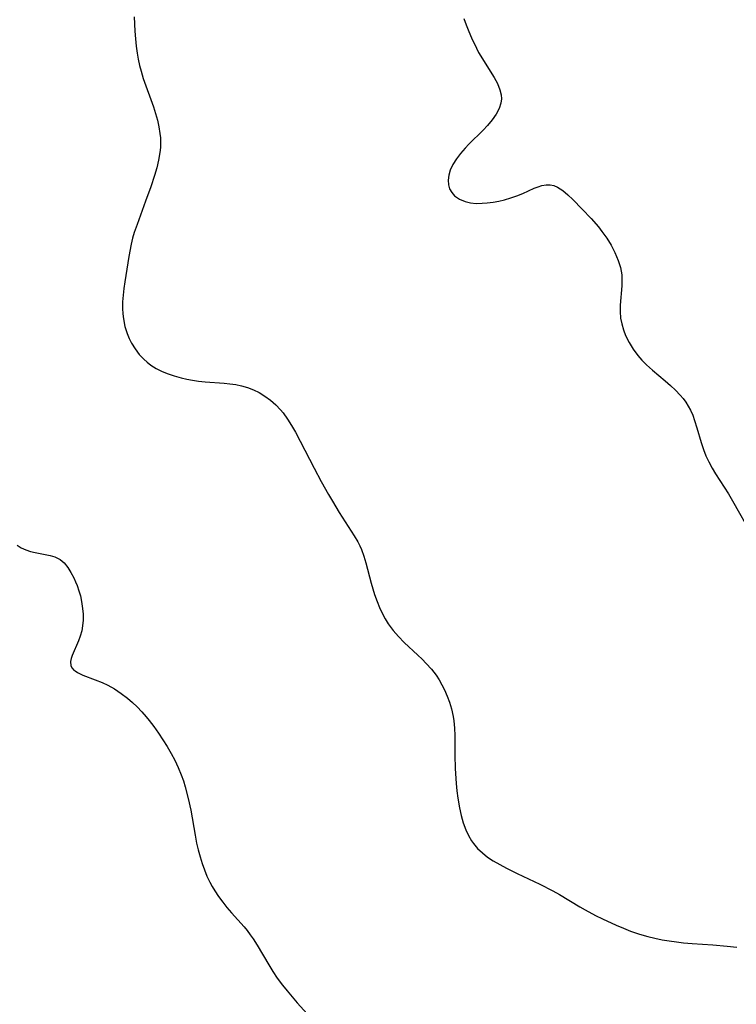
# Model space of a CAD drawing. Header units: metres. Extents: x 1073367 to 1082519, y 1569854 to 1574957.
# Tile 991 of 1056: x 1079568 to 1079731, y 1574178 to 1574401. Entities that reach past the tile are written whole.
import ezdxf

# ---------------------------------------------------------------- set-up
doc = ezdxf.new("R2010")
doc.units = ezdxf.units.M
doc.layers.add('CGG_CurvaNivelLidar_v1', color=253, linetype='Continuous', lineweight=30)

msp = doc.modelspace()

# ---------------------------------------------------------------- linework, layer by layer
at = {"layer": 'CGG_CurvaNivelLidar_v1'}
for p, q in [((1079593.8544, 1574402.0357, 82), (1079594.0048, 1574398.7626, 82)), ((1079668.6389, 1574401.6692, 82.5), (1079669.1851, 1574400.1898, 82.5)), ((1079594.0048, 1574398.7626, 82), (1079594.1367, 1574397.0594, 82)), ((1079669.1851, 1574400.1898, 82.5), (1079669.7725, 1574398.7218, 82.5)), ((1079669.7725, 1574398.7218, 82.5), (1079670.3988, 1574397.271, 82.5)), ((1079594.1367, 1574397.0594, 82), (1079594.3072, 1574395.4207, 82)), ((1079670.3988, 1574397.271, 82.5), (1079671.538, 1574394.8961, 82.5)), ((1079594.3072, 1574395.4207, 82), (1079594.5291, 1574393.7912, 82)), ((1079594.5291, 1574393.7912, 82), (1079594.7684, 1574392.405, 82)), ((1079671.538, 1574394.8961, 82.5), (1079672.036, 1574393.9669, 82.5)), ((1079672.036, 1574393.9669, 82.5), (1079672.8927, 1574392.5131, 82.5)), ((1079594.7684, 1574392.405, 82), (1079595.0597, 1574391.0329, 82)), ((1079672.8927, 1574392.5131, 82.5), (1079674.6652, 1574389.7276, 82.5)), ((1079595.0597, 1574391.0329, 82), (1079595.4108, 1574389.6788, 82)), ((1079595.4108, 1574389.6788, 82), (1079595.9227, 1574388.0566, 82)), ((1079674.6652, 1574389.7276, 82.5), (1079675.5384, 1574388.2965, 82.5)), ((1079595.9227, 1574388.0566, 82), (1079598.2419, 1574381.6354, 82)), ((1079675.5384, 1574388.2965, 82.5), (1079676.2935, 1574386.881, 82.5)), ((1079676.2935, 1574386.881, 82.5), (1079676.8626, 1574385.4734, 82.5)), ((1079676.8626, 1574385.4734, 82.5), (1079677.1346, 1574384.3103, 82.5)), ((1079677.1861, 1574383.4221, 82.5), (1079677.0761, 1574382.4825, 82.5)), ((1079677.1346, 1574384.3103, 82.5), (1079677.1861, 1574383.4221, 82.5)), ((1079598.2419, 1574381.6354, 82), (1079598.7162, 1574380.1361, 82)), ((1079676.6773, 1574381.2436, 82.5), (1079675.9867, 1574379.9335, 82.5)), ((1079677.0761, 1574382.4825, 82.5), (1079676.6773, 1574381.2436, 82.5)), ((1079598.7162, 1574380.1361, 82), (1079599.1292, 1574378.6282, 82)), ((1079599.1292, 1574378.6282, 82), (1079599.4651, 1574377.1129, 82)), ((1079675.0913, 1574378.6503, 82.5), (1079674.0435, 1574377.3938, 82.5)), ((1079675.9867, 1574379.9335, 82.5), (1079675.0913, 1574378.6503, 82.5)), ((1079599.4651, 1574377.1129, 82), (1079599.7036, 1574375.5907, 82)), ((1079673.0378, 1574376.317, 82.5), (1079669.8349, 1574373.1272, 82.5)), ((1079674.0435, 1574377.3938, 82.5), (1079673.0378, 1574376.317, 82.5)), ((1079599.7036, 1574375.5907, 82), (1079599.7982, 1574374.5601, 82)), ((1079599.7982, 1574374.5601, 82), (1079599.8352, 1574373.5285, 82)), ((1079599.807, 1574372.3975, 82), (1079599.7053, 1574371.27, 82)), ((1079599.8352, 1574373.5285, 82), (1079599.807, 1574372.3975, 82)), ((1079668.9901, 1574372.2473, 82.5), (1079667.942, 1574371.041, 82.5)), ((1079669.8349, 1574373.1272, 82.5), (1079668.9901, 1574372.2473, 82.5)), ((1079599.4056, 1574369.5232, 82), (1079598.9745, 1574367.7865, 82)), ((1079599.7053, 1574371.27, 82), (1079599.4056, 1574369.5232, 82)), ((1079667.0059, 1574369.795, 82.5), (1079666.212, 1574368.5213, 82.5)), ((1079667.942, 1574371.041, 82.5), (1079667.0059, 1574369.795, 82.5)), ((1079598.9745, 1574367.7865, 82), (1079598.4566, 1574366.0547, 82)), ((1079665.6002, 1574367.2318, 82.5), (1079665.248, 1574366.0925, 82.5)), ((1079666.212, 1574368.5213, 82.5), (1079665.6002, 1574367.2318, 82.5)), ((1079598.4566, 1574366.0547, 82), (1079597.6096, 1574363.4956, 82)), ((1079665.248, 1574366.0925, 82.5), (1079665.0955, 1574364.9756, 82.5)), ((1079665.0955, 1574364.9756, 82.5), (1079665.1697, 1574363.908, 82.5)), ((1079597.6096, 1574363.4956, 82), (1079596.4517, 1574360.2107, 82)), ((1079665.1697, 1574363.908, 82.5), (1079665.4541, 1574363.0049, 82.5)), ((1079665.4541, 1574363.0049, 82.5), (1079665.9279, 1574362.1821, 82.5)), ((1079682.0784, 1574361.9781, 82.5), (1079684.6498, 1574363.1342, 82.5)), ((1079684.6498, 1574363.1342, 82.5), (1079685.5412, 1574363.5028, 82.5)), ((1079685.5412, 1574363.5028, 82.5), (1079686.4137, 1574363.7842, 82.5)), ((1079686.4137, 1574363.7842, 82.5), (1079687.3341, 1574363.9428, 82.5)), ((1079687.3341, 1574363.9428, 82.5), (1079688.2448, 1574363.929, 82.5)), ((1079688.2448, 1574363.929, 82.5), (1079689.0813, 1574363.7409, 82.5)), ((1079689.0813, 1574363.7409, 82.5), (1079689.895, 1574363.3991, 82.5)), ((1079689.895, 1574363.3991, 82.5), (1079691.1223, 1574362.6148, 82.5)), ((1079691.1223, 1574362.6148, 82.5), (1079692.2673, 1574361.6711, 82.5)), ((1079665.9279, 1574362.1821, 82.5), (1079666.5697, 1574361.458, 82.5)), ((1079666.5697, 1574361.458, 82.5), (1079667.6723, 1574360.6674, 82.5)), ((1079667.6723, 1574360.6674, 82.5), (1079668.9911, 1574360.1117, 82.5)), ((1079675.3073, 1574359.9866, 82.5), (1079676.6203, 1574360.228, 82.5)), ((1079676.6203, 1574360.228, 82.5), (1079677.9255, 1574360.5332, 82.5)), ((1079677.9255, 1574360.5332, 82.5), (1079679.3297, 1574360.9372, 82.5)), ((1079679.3297, 1574360.9372, 82.5), (1079680.6929, 1574361.4107, 82.5)), ((1079680.6929, 1574361.4107, 82.5), (1079682.0784, 1574361.9781, 82.5)), ((1079692.2673, 1574361.6711, 82.5), (1079693.4155, 1574360.5934, 82.5)), ((1079693.4155, 1574360.5934, 82.5), (1079695.5669, 1574358.4085, 82.5)), ((1079596.4517, 1574360.2107, 82), (1079594.5039, 1574354.9356, 82)), ((1079668.9911, 1574360.1117, 82.5), (1079670.2036, 1574359.8413, 82.5)), ((1079670.2036, 1574359.8413, 82.5), (1079671.4991, 1574359.7203, 82.5)), ((1079671.4991, 1574359.7203, 82.5), (1079672.8519, 1574359.7263, 82.5)), ((1079672.8519, 1574359.7263, 82.5), (1079673.9995, 1574359.8142, 82.5)), ((1079673.9995, 1574359.8142, 82.5), (1079675.3073, 1574359.9866, 82.5)), ((1079695.5669, 1574358.4085, 82.5), (1079697.5535, 1574356.2901, 82.5)), ((1079697.5535, 1574356.2901, 82.5), (1079699.2155, 1574354.3894, 82.5)), ((1079594.5039, 1574354.9356, 82), (1079593.8863, 1574353.1272, 82)), ((1079699.2155, 1574354.3894, 82.5), (1079700.0264, 1574353.3617, 82.5)), ((1079593.5093, 1574351.8157, 82), (1079593.1843, 1574350.4883, 82)), ((1079593.8863, 1574353.1272, 82), (1079593.5093, 1574351.8157, 82)), ((1079700.0264, 1574353.3617, 82.5), (1079701.106, 1574351.8261, 82.5)), ((1079701.106, 1574351.8261, 82.5), (1079702.079, 1574350.2355, 82.5)), ((1079593.1843, 1574350.4883, 82), (1079592.6379, 1574347.6927, 82)), ((1079702.079, 1574350.2355, 82.5), (1079702.9323, 1574348.6025, 82.5)), ((1079592.6379, 1574347.6927, 82), (1079591.7031, 1574341.919, 82)), ((1079702.9323, 1574348.6025, 82.5), (1079703.7093, 1574346.7566, 82.5)), ((1079703.7093, 1574346.7566, 82.5), (1079704.2061, 1574345.1348, 82.5)), ((1079704.2061, 1574345.1348, 82.5), (1079704.4984, 1574343.492, 82.5)), ((1079704.4984, 1574343.492, 82.5), (1079704.5632, 1574342.2527, 82.5)), ((1079591.4916, 1574340.4054, 82), (1079591.3353, 1574338.8899, 82)), ((1079591.7031, 1574341.919, 82), (1079591.4916, 1574340.4054, 82)), ((1079704.5269, 1574341.0051, 82.5), (1079704.1686, 1574336.6357, 82.5)), ((1079704.5632, 1574342.2527, 82.5), (1079704.5269, 1574341.0051, 82.5)), ((1079591.3353, 1574338.8899, 82), (1079591.2444, 1574337.3803, 82)), ((1079591.2444, 1574337.3803, 82), (1079591.2276, 1574335.8831, 82)), ((1079591.2276, 1574335.8831, 82), (1079591.2794, 1574334.6753, 82)), ((1079704.1686, 1574336.6357, 82.5), (1079704.1484, 1574335.1543, 82.5)), ((1079591.2794, 1574334.6753, 82), (1079591.4087, 1574333.4844, 82)), ((1079591.4087, 1574333.4844, 82), (1079591.7582, 1574331.8043, 82)), ((1079704.1484, 1574335.1543, 82.5), (1079704.2567, 1574333.6847, 82.5)), ((1079704.2567, 1574333.6847, 82.5), (1079704.5045, 1574332.3445, 82.5)), ((1079591.7582, 1574331.8043, 82), (1079592.2811, 1574330.1742, 82)), ((1079704.5045, 1574332.3445, 82.5), (1079704.8847, 1574331.0275, 82.5)), ((1079592.2811, 1574330.1742, 82), (1079592.7395, 1574329.0682, 82)), ((1079592.7395, 1574329.0682, 82), (1079593.2727, 1574327.999, 82)), ((1079704.8847, 1574331.0275, 82.5), (1079705.3821, 1574329.7387, 82.5)), ((1079705.3821, 1574329.7387, 82.5), (1079706.161, 1574328.1568, 82.5)), ((1079593.2727, 1574327.999, 82), (1079594.0755, 1574326.6828, 82)), ((1079706.161, 1574328.1568, 82.5), (1079707.0863, 1574326.6376, 82.5)), ((1079594.0755, 1574326.6828, 82), (1079595.0015, 1574325.4552, 82)), ((1079595.0015, 1574325.4552, 82), (1079596.051, 1574324.3342, 82)), ((1079707.0863, 1574326.6376, 82.5), (1079708.1445, 1574325.1935, 82.5)), ((1079708.1445, 1574325.1935, 82.5), (1079709.0835, 1574324.1053, 82.5)), ((1079596.051, 1574324.3342, 82), (1079596.8291, 1574323.65, 82)), ((1079596.8291, 1574323.65, 82), (1079597.6602, 1574323.0237, 82)), ((1079597.6602, 1574323.0237, 82), (1079598.8614, 1574322.2681, 82)), ((1079598.8614, 1574322.2681, 82), (1079600.0809, 1574321.6448, 82)), ((1079709.0835, 1574324.1053, 82.5), (1079710.1064, 1574323.0813, 82.5)), ((1079710.1064, 1574323.0813, 82.5), (1079711.5033, 1574321.8436, 82.5)), ((1079600.0809, 1574321.6448, 82), (1079601.3558, 1574321.1047, 82)), ((1079601.3558, 1574321.1047, 82), (1079602.9027, 1574320.562, 82)), ((1079602.9027, 1574320.562, 82), (1079604.4953, 1574320.1123, 82)), ((1079604.4953, 1574320.1123, 82), (1079605.7904, 1574319.8209, 82)), ((1079711.5033, 1574321.8436, 82.5), (1079714.3863, 1574319.4477, 82.5)), ((1079605.7904, 1574319.8209, 82), (1079607.1026, 1574319.5841, 82)), ((1079607.1026, 1574319.5841, 82), (1079608.4267, 1574319.3972, 82)), ((1079608.4267, 1574319.3972, 82), (1079609.9365, 1574319.2389, 82)), ((1079609.9365, 1574319.2389, 82), (1079614.263, 1574318.9236, 82)), ((1079614.263, 1574318.9236, 82), (1079615.5927, 1574318.7925, 82)), ((1079615.5927, 1574318.7925, 82), (1079616.904, 1574318.6044, 82)), ((1079616.904, 1574318.6044, 82), (1079618.1897, 1574318.3391, 82)), ((1079618.1897, 1574318.3391, 82), (1079619.5777, 1574317.9338, 82)), ((1079619.5777, 1574317.9338, 82), (1079620.9197, 1574317.4142, 82)), ((1079714.3863, 1574319.4477, 82.5), (1079715.5658, 1574318.4023, 82.5)), ((1079715.5658, 1574318.4023, 82.5), (1079716.6933, 1574317.3231, 82.5)), ((1079620.9197, 1574317.4142, 82), (1079622.2089, 1574316.7845, 82)), ((1079622.2089, 1574316.7845, 82), (1079623.5465, 1574315.9745, 82)), ((1079623.5465, 1574315.9745, 82), (1079624.8089, 1574315.0488, 82)), ((1079716.6933, 1574317.3231, 82.5), (1079717.7535, 1574316.2087, 82.5)), ((1079717.7535, 1574316.2087, 82.5), (1079718.4157, 1574315.4395, 82.5)), ((1079624.8089, 1574315.0488, 82), (1079625.9906, 1574314.0172, 82)), ((1079625.9906, 1574314.0172, 82), (1079627.0815, 1574312.8829, 82)), ((1079718.4157, 1574315.4395, 82.5), (1079719.0263, 1574314.6424, 82.5)), ((1079719.0263, 1574314.6424, 82.5), (1079719.618, 1574313.7335, 82.5)), ((1079719.618, 1574313.7335, 82.5), (1079720.1283, 1574312.7815, 82.5)), ((1079627.0815, 1574312.8829, 82), (1079627.6743, 1574312.1685, 82)), ((1079627.6743, 1574312.1685, 82), (1079628.6705, 1574310.7782, 82)), ((1079720.1283, 1574312.7815, 82.5), (1079720.6242, 1574311.6181, 82.5)), ((1079720.6242, 1574311.6181, 82.5), (1079721.0476, 1574310.4122, 82.5)), ((1079628.6705, 1574310.7782, 82), (1079629.5806, 1574309.3056, 82)), ((1079629.5806, 1574309.3056, 82), (1079630.4357, 1574307.7769, 82)), ((1079721.0476, 1574310.4122, 82.5), (1079721.5584, 1574308.7704, 82.5)), ((1079630.4357, 1574307.7769, 82), (1079634.6826, 1574299.6072, 82)), ((1079721.5584, 1574308.7704, 82.5), (1079722.5066, 1574305.4848, 82.5)), ((1079722.5066, 1574305.4848, 82.5), (1079723.0326, 1574303.8833, 82.5)), ((1079723.0326, 1574303.8833, 82.5), (1079723.6126, 1574302.4468, 82.5)), ((1079723.6126, 1574302.4468, 82.5), (1079724.2834, 1574301.0357, 82.5)), ((1079724.2834, 1574301.0357, 82.5), (1079725.0306, 1574299.6491, 82.5)), ((1079634.6826, 1574299.6072, 82), (1079636.3182, 1574296.605, 82)), ((1079725.0306, 1574299.6491, 82.5), (1079725.7949, 1574298.3597, 82.5)), ((1079725.7949, 1574298.3597, 82.5), (1079728.7066, 1574293.8036, 82.5)), ((1079636.3182, 1574296.605, 82), (1079637.989, 1574293.6395, 82)), ((1079637.989, 1574293.6395, 82), (1079638.8363, 1574292.1675, 82)), ((1079728.7066, 1574293.8036, 82.5), (1079729.6683, 1574292.2214, 82.5)), ((1079638.8363, 1574292.1675, 82), (1079640.3966, 1574289.5801, 82)), ((1079729.6683, 1574292.2214, 82.5), (1079734.0993, 1574284.3616, 82.5)), ((1079640.3966, 1574289.5801, 82), (1079643.8101, 1574284.2969, 82)), ((1079643.8101, 1574284.2969, 82), (1079644.6246, 1574282.8832, 82)), ((1079567.313, 1574282.1667, 81.5), (1079568.2467, 1574281.5739, 81.5)), ((1079644.6246, 1574282.8832, 82), (1079645.0487, 1574282.035, 82)), ((1079645.0487, 1574282.035, 82), (1079645.4304, 1574281.167, 82)), ((1079568.2467, 1574281.5739, 81.5), (1079569.2759, 1574281.0882, 81.5)), ((1079569.2759, 1574281.0882, 81.5), (1079570.3013, 1574280.7359, 81.5)), ((1079570.3013, 1574280.7359, 81.5), (1079571.3633, 1574280.4647, 81.5)), ((1079571.3633, 1574280.4647, 81.5), (1079574.7596, 1574279.8484, 81.5)), ((1079574.7596, 1574279.8484, 81.5), (1079575.8445, 1574279.534, 81.5)), ((1079645.4304, 1574281.167, 82), (1079645.9781, 1574279.6661, 82)), ((1079575.8445, 1574279.534, 81.5), (1079577.0321, 1574278.9256, 81.5)), ((1079577.0321, 1574278.9256, 81.5), (1079577.9591, 1574278.1241, 81.5)), ((1079577.9591, 1574278.1241, 81.5), (1079578.7665, 1574277.1259, 81.5)), ((1079645.9781, 1574279.6661, 82), (1079646.44, 1574278.1256, 82)), ((1079646.44, 1574278.1256, 82), (1079647.6475, 1574273.5182, 82)), ((1079578.7665, 1574277.1259, 81.5), (1079579.4854, 1574275.9824, 81.5)), ((1079579.4854, 1574275.9824, 81.5), (1079580.1415, 1574274.7364, 81.5)), ((1079580.1415, 1574274.7364, 81.5), (1079580.5479, 1574273.872, 81.5)), ((1079580.5479, 1574273.872, 81.5), (1079580.9211, 1574272.9764, 81.5)), ((1079647.6475, 1574273.5182, 82), (1079648.4254, 1574270.9361, 82)), ((1079580.9211, 1574272.9764, 81.5), (1079581.3206, 1574271.8199, 81.5)), ((1079581.3206, 1574271.8199, 81.5), (1079581.6489, 1574270.6246, 81.5)), ((1079648.4254, 1574270.9361, 82), (1079648.9787, 1574269.3812, 82)), ((1079581.6489, 1574270.6246, 81.5), (1079581.9077, 1574269.403, 81.5)), ((1079581.9077, 1574269.403, 81.5), (1079582.1423, 1574267.7836, 81.5)), ((1079648.9787, 1574269.3812, 82), (1079649.5228, 1574268.0334, 82)), ((1079582.1423, 1574267.7836, 81.5), (1079582.2476, 1574266.4678, 81.5)), ((1079582.2476, 1574266.4678, 81.5), (1079582.2623, 1574265.1643, 81.5)), ((1079649.5228, 1574268.0334, 82), (1079650.1269, 1574266.7189, 82)), ((1079650.1269, 1574266.7189, 82), (1079650.8023, 1574265.4474, 82)), ((1079582.2623, 1574265.1643, 81.5), (1079582.1653, 1574263.8846, 81.5)), ((1079650.8023, 1574265.4474, 82), (1079651.5226, 1574264.2898, 82)), ((1079651.5226, 1574264.2898, 82), (1079652.6262, 1574262.8166, 82)), ((1079581.9528, 1574262.6914, 81.5), (1079581.6398, 1574261.541, 81.5)), ((1079582.1653, 1574263.8846, 81.5), (1079581.9528, 1574262.6914, 81.5)), ((1079652.6262, 1574262.8166, 82), (1079653.8507, 1574261.4269, 82)), ((1079581.2484, 1574260.4447, 81.5), (1079579.7881, 1574257.1425, 81.5)), ((1079581.6398, 1574261.541, 81.5), (1079581.2484, 1574260.4447, 81.5)), ((1079653.8507, 1574261.4269, 82), (1079655.1598, 1574260.1004, 82)), ((1079655.1598, 1574260.1004, 82), (1079658.2385, 1574257.2115, 82)), ((1079579.5531, 1574256.4191, 81.5), (1079579.4245, 1574255.74, 81.5)), ((1079579.4245, 1574255.74, 81.5), (1079579.5163, 1574254.7603, 81.5)), ((1079579.7881, 1574257.1425, 81.5), (1079579.5531, 1574256.4191, 81.5)), ((1079658.2385, 1574257.2115, 82), (1079659.2149, 1574256.2542, 82)), ((1079659.2149, 1574256.2542, 82), (1079660.162, 1574255.278, 82)), ((1079660.162, 1574255.278, 82), (1079661.3118, 1574254.0044, 82)), ((1079579.5163, 1574254.7603, 81.5), (1079579.7846, 1574254.2657, 81.5)), ((1079579.7846, 1574254.2657, 81.5), (1079580.1999, 1574253.8221, 81.5)), ((1079580.1999, 1574253.8221, 81.5), (1079580.4672, 1574253.6081, 81.5)), ((1079580.4672, 1574253.6081, 81.5), (1079581.0013, 1574253.2635, 81.5)), ((1079581.0013, 1574253.2635, 81.5), (1079582.186, 1574252.6927, 81.5)), ((1079661.3118, 1574254.0044, 82), (1079662.3608, 1574252.6677, 82)), ((1079582.186, 1574252.6927, 81.5), (1079585.0396, 1574251.6196, 81.5)), ((1079585.0396, 1574251.6196, 81.5), (1079586.5812, 1574251.0049, 81.5)), ((1079586.5812, 1574251.0049, 81.5), (1079587.8983, 1574250.3861, 81.5)), ((1079662.3608, 1574252.6677, 82), (1079663.0669, 1574251.5907, 82)), ((1079663.0669, 1574251.5907, 82), (1079663.7017, 1574250.4673, 82)), ((1079587.8983, 1574250.3861, 81.5), (1079589.4315, 1574249.5228, 81.5)), ((1079589.4315, 1574249.5228, 81.5), (1079590.9252, 1574248.5322, 81.5)), ((1079590.9252, 1574248.5322, 81.5), (1079592.368, 1574247.4296, 81.5)), ((1079663.7017, 1574250.4673, 82), (1079664.2787, 1574249.3079, 82)), ((1079664.2787, 1574249.3079, 82), (1079664.8882, 1574247.9229, 82)), ((1079592.368, 1574247.4296, 81.5), (1079593.4862, 1574246.4655, 81.5)), ((1079593.4862, 1574246.4655, 81.5), (1079594.5621, 1574245.4425, 81.5)), ((1079664.8882, 1574247.9229, 82), (1079665.4245, 1574246.5046, 82)), ((1079665.4245, 1574246.5046, 82), (1079665.873, 1574245.0541, 82)), ((1079594.5621, 1574245.4425, 81.5), (1079595.5934, 1574244.3665, 81.5)), ((1079595.5934, 1574244.3665, 81.5), (1079596.5762, 1574243.2409, 81.5)), ((1079665.873, 1574245.0541, 82), (1079666.2672, 1574243.2916, 82)), ((1079596.5762, 1574243.2409, 81.5), (1079597.2703, 1574242.379, 81.5)), ((1079597.2703, 1574242.379, 81.5), (1079598.327, 1574240.9803, 81.5)), ((1079666.2672, 1574243.2916, 82), (1079666.4151, 1574242.2866, 82)), ((1079666.4151, 1574242.2866, 82), (1079666.5565, 1574240.6476, 82)), ((1079598.327, 1574240.9803, 81.5), (1079599.3674, 1574239.4998, 81.5)), ((1079666.5565, 1574240.6476, 82), (1079666.6137, 1574238.9866, 82)), ((1079599.3674, 1574239.4998, 81.5), (1079600.3658, 1574237.9865, 81.5)), ((1079600.3658, 1574237.9865, 81.5), (1079601.3264, 1574236.4488, 81.5)), ((1079666.6137, 1574238.9866, 82), (1079666.6297, 1574234.5248, 82)), ((1079601.3264, 1574236.4488, 81.5), (1079602.2316, 1574234.9159, 81.5)), ((1079602.2316, 1574234.9159, 81.5), (1079603.0787, 1574233.3547, 81.5)), ((1079603.0787, 1574233.3547, 81.5), (1079603.8641, 1574231.7153, 81.5)), ((1079666.6297, 1574234.5248, 82), (1079666.7174, 1574231.4466, 82)), ((1079603.8641, 1574231.7153, 81.5), (1079604.556, 1574230.0353, 81.5)), ((1079666.7174, 1574231.4466, 82), (1079666.9384, 1574228.0871, 82)), ((1079604.556, 1574230.0353, 81.5), (1079605.0318, 1574228.6835, 81.5)), ((1079605.0318, 1574228.6835, 81.5), (1079605.4557, 1574227.312, 81.5)), ((1079605.4557, 1574227.312, 81.5), (1079606.1493, 1574224.6848, 81.5)), ((1079666.9384, 1574228.0871, 82), (1079667.1036, 1574226.4181, 82)), ((1079667.1036, 1574226.4181, 82), (1079667.3137, 1574224.7629, 82)), ((1079606.1493, 1574224.6848, 81.5), (1079606.7151, 1574222.03, 81.5)), ((1079667.3137, 1574224.7629, 82), (1079667.6853, 1574222.5656, 82)), ((1079606.7151, 1574222.03, 81.5), (1079607.6807, 1574216.3886, 81.5)), ((1079667.6853, 1574222.5656, 82), (1079668.0648, 1574220.8458, 82)), ((1079668.0648, 1574220.8458, 82), (1079668.53, 1574219.1737, 82)), ((1079668.53, 1574219.1737, 82), (1079669.1032, 1574217.567, 82)), ((1079669.1032, 1574217.567, 82), (1079669.6962, 1574216.2707, 82)), ((1079607.6807, 1574216.3886, 81.5), (1079608.0408, 1574214.5241, 81.5)), ((1079669.6962, 1574216.2707, 82), (1079670.4074, 1574215.0544, 82)), ((1079670.4074, 1574215.0544, 82), (1079670.8486, 1574214.4368, 82)), ((1079608.0408, 1574214.5241, 81.5), (1079608.3865, 1574213.0185, 81.5)), ((1079608.3865, 1574213.0185, 81.5), (1079608.8184, 1574211.4239, 81.5)), ((1079670.8486, 1574214.4368, 82), (1079671.8108, 1574213.3303, 82)), ((1079671.8108, 1574213.3303, 82), (1079672.8966, 1574212.3213, 82)), ((1079608.8184, 1574211.4239, 81.5), (1079609.281, 1574209.936, 81.5)), ((1079672.8966, 1574212.3213, 82), (1079674.0816, 1574211.396, 82)), ((1079674.0816, 1574211.396, 82), (1079675.3474, 1574210.5452, 82)), ((1079675.3474, 1574210.5452, 82), (1079676.8194, 1574209.6822, 82)), ((1079609.281, 1574209.936, 81.5), (1079609.8, 1574208.4742, 81.5)), ((1079609.8, 1574208.4742, 81.5), (1079610.3849, 1574207.0453, 81.5)), ((1079676.8194, 1574209.6822, 82), (1079678.347, 1574208.8726, 82)), ((1079678.347, 1574208.8726, 82), (1079680.7755, 1574207.672, 82)), ((1079610.3849, 1574207.0453, 81.5), (1079611.0488, 1574205.6582, 81.5)), ((1079680.7755, 1574207.672, 82), (1079685.925, 1574205.24, 82)), ((1079611.0488, 1574205.6582, 81.5), (1079611.5905, 1574204.6751, 81.5)), ((1079611.5905, 1574204.6751, 81.5), (1079612.1733, 1574203.7147, 81.5)), ((1079685.925, 1574205.24, 82), (1079688.8686, 1574203.7294, 82)), ((1079612.1733, 1574203.7147, 81.5), (1079613.0331, 1574202.4163, 81.5)), ((1079613.0331, 1574202.4163, 81.5), (1079613.9483, 1574201.1535, 81.5)), ((1079688.8686, 1574203.7294, 82), (1079690.3674, 1574202.8887, 82)), ((1079690.3674, 1574202.8887, 82), (1079695.0183, 1574200.0939, 82)), ((1079613.9483, 1574201.1535, 81.5), (1079614.9157, 1574199.9293, 81.5)), ((1079614.9157, 1574199.9293, 81.5), (1079615.9496, 1574198.7228, 81.5)), ((1079695.0183, 1574200.0939, 82), (1079696.1915, 1574199.4213, 82)), ((1079696.1915, 1574199.4213, 82), (1079698.5758, 1574198.1421, 82)), ((1079615.9496, 1574198.7228, 81.5), (1079618.7932, 1574195.5336, 81.5)), ((1079698.5758, 1574198.1421, 82), (1079700.1137, 1574197.3757, 82)), ((1079700.1137, 1574197.3757, 82), (1079703.2741, 1574195.9124, 82)), ((1079618.7932, 1574195.5336, 81.5), (1079619.4933, 1574194.6909, 81.5)), ((1079703.2741, 1574195.9124, 82), (1079704.8954, 1574195.221, 82)), ((1079704.8954, 1574195.221, 82), (1079706.5329, 1574194.5776, 82)), ((1079619.4933, 1574194.6909, 81.5), (1079620.2007, 1574193.7738, 81.5)), ((1079620.2007, 1574193.7738, 81.5), (1079620.8715, 1574192.8289, 81.5)), ((1079620.8715, 1574192.8289, 81.5), (1079621.7796, 1574191.4166, 81.5)), ((1079706.5329, 1574194.5776, 82), (1079708.5271, 1574193.8905, 82)), ((1079708.5271, 1574193.8905, 82), (1079710.4419, 1574193.3469, 82)), ((1079710.4419, 1574193.3469, 82), (1079712.0388, 1574192.9669, 82)), ((1079712.0388, 1574192.9669, 82), (1079713.6495, 1574192.6386, 82)), ((1079621.7796, 1574191.4166, 81.5), (1079624.4111, 1574186.9091, 81.5)), ((1079713.6495, 1574192.6386, 82), (1079715.2712, 1574192.3565, 82)), ((1079715.2712, 1574192.3565, 82), (1079716.9018, 1574192.1181, 82)), ((1079716.9018, 1574192.1181, 82), (1079718.5357, 1574191.9242, 82)), ((1079718.5357, 1574191.9242, 82), (1079720.477, 1574191.7504, 82)), ((1079720.477, 1574191.7504, 82), (1079725.2026, 1574191.4504, 82)), ((1079725.2026, 1574191.4504, 82), (1079728.4746, 1574191.1765, 82)), ((1079728.4746, 1574191.1765, 82), (1079730.6062, 1574190.9062, 82)), ((1079624.4111, 1574186.9091, 81.5), (1079625.3408, 1574185.3991, 81.5)), ((1079625.3408, 1574185.3991, 81.5), (1079626.329, 1574183.9254, 81.5)), ((1079626.329, 1574183.9254, 81.5), (1079627.5085, 1574182.3491, 81.5)), ((1079627.5085, 1574182.3491, 81.5), (1079628.5817, 1574181.017, 81.5)), ((1079628.5817, 1574181.017, 81.5), (1079630.8716, 1574178.3322, 81.5)), ((1079630.8716, 1574178.3322, 81.5), (1079633.1396, 1574175.7919, 81.5))]:
    msp.add_line(p, q, dxfattribs=at)

doc.saveas('drawing.dxf')
